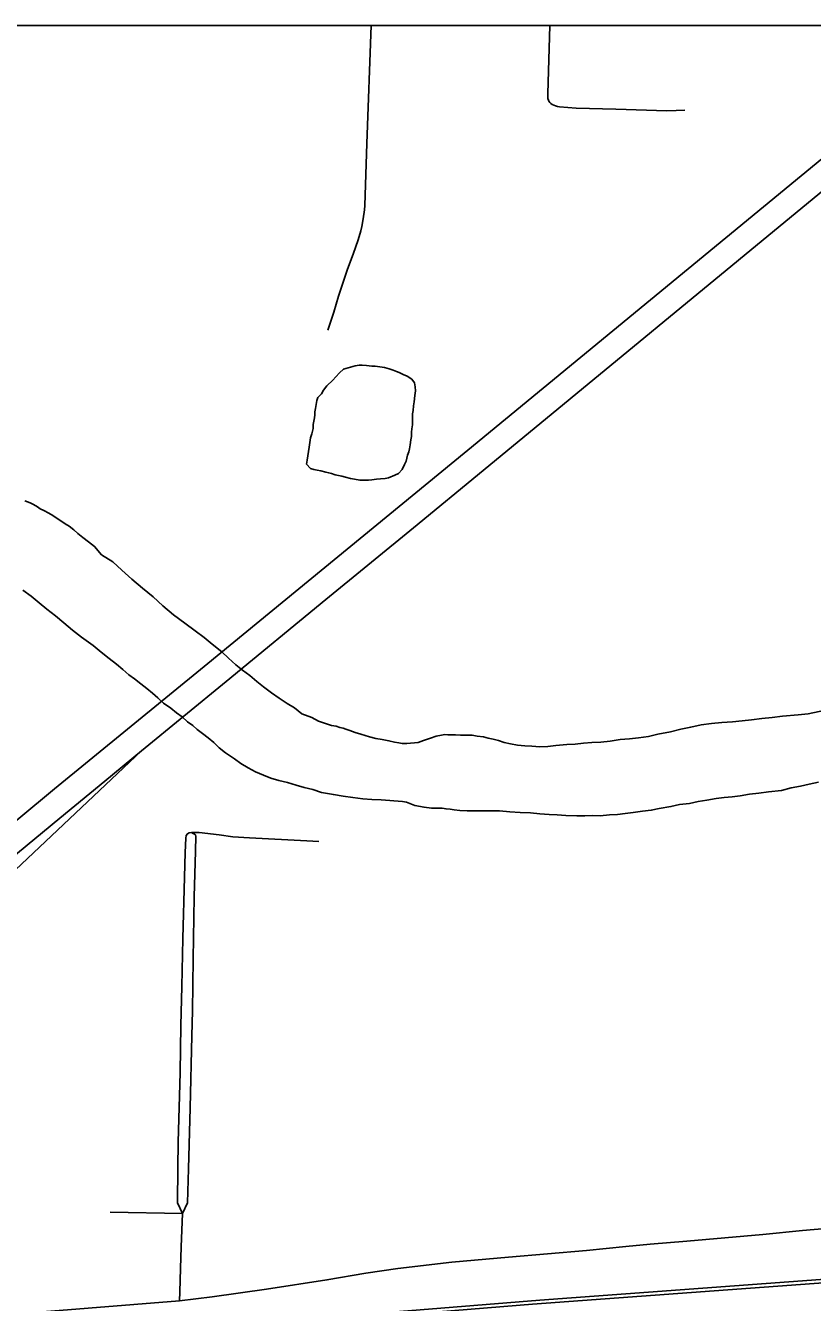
# Model space of a CAD drawing. Extents: x -483 to 680, y 0 to 440.
# Drawn here: x 200.49 to 226.42, y 353.88 to 395.95 of the extents above; entities that cross this region are included whole.
import ezdxf

# ---------------------------------------------------------------- set-up
doc = ezdxf.new("R2010")
doc.units = 0
for name, color, linetype in [('GM_X_City_Street', 7, 'Continuous'), ('GM_X_County_Road', 7, 'Continuous'), ('GM_X_Interchange_Ramps', 7, 'Continuous'), ('GM_X_Major_River', 7, 'Continuous'), ('GM_X_Minor_Lake', 7, 'Continuous'), ('GM_X_Rail_Line', 7, 'Continuous'), ('GM_X_Township_Road', 7, 'Continuous'), ('GM_X_US_Route', 7, 'Continuous'), ('SH_Cut_Line', 7, 'Continuous'), ('SH_Text', 7, 'Continuous')]:
    doc.layers.add(name, color=color, linetype=linetype)

msp = doc.modelspace()

# ---------------------------------------------------------------- linework, layer by layer
at = {"layer": 'GM_X_City_Street'}
msp.add_line((203.277, 356.86), (205.665, 356.814), dxfattribs=at)
for points in [[(205.665, 356.814), (205.499, 357.159), (205.512, 358.317), (205.527, 359.157), (205.585, 361.457), (205.611, 363.006), (205.647, 364.286), (205.679, 365.872), (205.731, 367.893), (205.743, 368.297), (205.755, 368.71), (205.771, 369.176), (205.791, 369.267), (205.829, 369.323), (205.888, 369.355), (205.965, 369.367)], [(205.665, 356.814), (205.83, 357.16), (205.86, 358.278), (205.914, 360.296), (205.97, 362.664), (205.992, 363.492), (206.02, 365.199), (206.054, 367.249), (206.089, 368.752), (206.106, 369.243), (206.098, 369.286), (205.965, 369.367)], [(205.564, 353.935), (205.573, 354.226), (205.597, 354.999), (205.621, 355.715), (205.665, 356.814)]]:
    msp.add_lwpolyline(points, dxfattribs=at)
at = {"layer": 'GM_X_County_Road'}
msp.add_line((197.637, 353.305), (205.564, 353.935), dxfattribs=at)
msp.add_lwpolyline([(205.564, 353.935), (206.643, 354.063), (208.428, 354.314), (210.423, 354.623), (211.709, 354.85), (212.757, 354.996), (214.54, 355.211), (216.405, 355.37), (218.975, 355.594), (220.273, 355.721), (221.078, 355.802), (222.285, 355.9), (224.792, 356.123), (226.091, 356.246), (228.412, 356.45), (229.432, 356.543), (229.691, 356.565)], dxfattribs=at)
at = {"layer": 'GM_X_Interchange_Ramps'}
msp.add_lwpolyline([(198.283, 365.125), (198.404, 365.487), (198.694, 366.182), (199.157, 367.023), (199.968, 367.95), (204.315, 372.051)], dxfattribs=at)
at = {"layer": 'GM_X_Major_River'}
for points in [[(214.656, 372.58), (214.523, 372.583), (214.409, 372.586), (214.314, 372.588), (214.2, 372.572), (214.028, 372.538), (213.836, 372.467), (213.607, 372.397), (213.434, 372.326), (213.053, 372.297), (212.902, 372.301), (212.788, 372.323), (212.656, 372.345), (212.467, 372.388), (212.24, 372.432), (212.032, 372.456), (211.825, 372.518), (211.542, 372.602), (211.353, 372.663), (211.184, 372.724), (211.052, 372.766), (210.958, 372.806), (210.845, 372.828), (210.732, 372.869), (210.58, 372.892), (210.373, 372.954), (210.147, 373.036), (209.922, 373.155), (209.602, 373.277), (209.36, 373.473), (209.117, 373.612), (208.855, 373.79), (208.594, 373.968), (208.333, 374.164), (208.109, 374.341), (207.886, 374.536), (207.644, 374.713), (207.42, 374.89), (207.179, 375.105), (206.956, 375.319), (206.64, 375.574), (206.379, 375.79), (206.081, 376.006), (205.745, 376.262), (205.372, 376.537), (205.019, 376.831), (204.703, 377.124), (204.35, 377.417), (203.996, 377.711), (203.662, 378.005), (203.365, 378.278), (202.991, 378.515), (202.77, 378.787), (202.565, 378.944), (202.378, 379.082), (202.211, 379.219), (202.081, 379.336), (201.932, 379.454), (201.801, 379.533), (201.39, 379.809), (201.259, 379.889), (201.09, 379.969), (200.978, 380.029), (200.884, 380.088), (200.753, 380.167), (200.641, 380.227), (200.471, 380.288)], [(200.471, 380.288), (200.641, 380.227), (200.753, 380.167), (200.884, 380.088), (200.978, 380.029), (201.09, 379.969), (201.259, 379.889), (201.39, 379.809), (201.801, 379.533), (201.932, 379.454), (202.081, 379.336), (202.211, 379.219), (202.378, 379.082), (202.565, 378.944), (202.77, 378.787), (202.991, 378.515), (203.365, 378.278), (203.662, 378.005), (203.996, 377.711), (204.35, 377.417), (204.703, 377.124), (205.019, 376.831), (205.372, 376.537), (205.745, 376.262), (206.081, 376.006), (206.379, 375.79), (206.64, 375.574), (206.956, 375.319), (207.179, 375.105), (207.42, 374.89), (207.644, 374.713), (207.886, 374.536), (208.109, 374.341), (208.333, 374.164), (208.594, 373.968), (208.855, 373.79), (209.117, 373.612), (209.36, 373.473), (209.602, 373.277), (209.922, 373.155), (210.147, 373.036), (210.373, 372.954), (210.58, 372.892), (210.732, 372.869), (210.845, 372.828), (210.958, 372.806), (211.052, 372.766), (211.184, 372.724), (211.353, 372.663), (211.542, 372.602), (211.825, 372.518), (212.032, 372.456), (212.24, 372.432), (212.467, 372.388), (212.656, 372.345), (212.788, 372.323), (212.902, 372.301), (213.053, 372.297), (213.434, 372.326), (213.607, 372.397), (213.836, 372.467), (214.028, 372.538), (214.2, 372.572), (214.314, 372.588), (214.409, 372.586), (214.523, 372.583), (214.656, 372.58)], [(200.398, 377.347), (200.678, 377.15), (200.938, 376.934), (201.199, 376.719), (201.478, 376.503), (201.757, 376.268), (202.036, 376.033), (202.334, 375.797), (202.726, 375.522), (202.986, 375.306), (203.247, 375.091), (203.49, 374.913), (203.694, 374.737), (203.899, 374.561), (204.085, 374.424), (204.29, 374.267), (204.495, 374.109), (204.681, 373.953), (204.848, 373.797), (205.034, 373.621), (205.277, 373.463), (205.463, 373.306), (205.649, 373.169), (205.835, 373.012), (206.003, 372.894), (206.152, 372.757), (206.319, 372.62), (206.506, 372.482), (206.692, 372.326), (206.877, 372.15), (207.082, 371.993), (207.381, 371.795), (207.586, 371.638), (207.829, 371.499), (208.073, 371.36), (208.336, 371.258), (208.581, 371.157), (208.844, 371.075), (209.128, 371.01), (209.411, 370.927), (209.674, 370.845), (209.958, 370.78), (210.24, 370.678), (210.637, 370.611), (210.959, 370.565), (211.281, 370.519), (211.602, 370.473), (211.906, 370.446), (212.209, 370.439), (212.911, 370.383), (213.043, 370.36), (213.325, 370.258), (213.628, 370.194), (213.874, 370.169), (214.064, 370.164), (214.216, 370.16), (214.348, 370.138), (214.481, 370.134), (214.613, 370.112), (214.803, 370.088), (215.049, 370.082), (215.809, 370.081), (216.113, 370.074), (216.454, 370.046), (216.795, 370.019), (217.137, 370.01), (217.44, 369.983), (217.743, 369.957), (218.009, 369.95), (218.293, 369.924), (218.654, 369.915), (218.919, 369.908), (219.186, 369.92), (219.433, 369.914), (219.737, 369.944), (220.003, 369.956), (220.251, 369.988), (220.518, 370.019), (220.823, 370.069), (221.109, 370.099), (221.376, 370.149), (221.757, 370.216), (222.044, 370.284), (222.367, 370.314), (222.654, 370.383), (222.94, 370.433)], [(200.398, 377.347), (200.678, 377.15), (200.938, 376.934), (201.199, 376.719), (201.478, 376.503), (201.757, 376.268), (202.036, 376.033), (202.334, 375.797), (202.726, 375.522), (202.986, 375.306), (203.247, 375.091), (203.49, 374.913), (203.694, 374.737), (203.899, 374.561), (204.085, 374.424), (204.29, 374.267), (204.495, 374.109), (204.681, 373.953), (204.848, 373.797), (205.034, 373.621), (205.277, 373.463), (205.463, 373.306), (205.649, 373.169), (205.835, 373.012), (206.003, 372.894), (206.152, 372.757), (206.319, 372.62), (206.506, 372.482), (206.692, 372.326), (206.877, 372.15), (207.082, 371.993), (207.381, 371.795), (207.586, 371.638), (207.829, 371.499), (208.073, 371.36), (208.336, 371.258), (208.581, 371.157), (208.844, 371.075), (209.128, 371.01), (209.411, 370.927), (209.674, 370.845), (209.958, 370.78), (210.24, 370.678), (210.637, 370.611), (210.959, 370.565), (211.281, 370.519), (211.602, 370.473), (211.906, 370.446), (212.209, 370.439), (212.911, 370.383), (213.043, 370.36), (213.325, 370.258), (213.628, 370.194), (213.874, 370.169), (214.064, 370.164), (214.216, 370.16), (214.348, 370.138), (214.481, 370.134), (214.613, 370.112), (214.803, 370.088), (215.049, 370.082), (215.809, 370.081), (216.113, 370.074), (216.454, 370.046), (216.795, 370.019), (217.137, 370.01), (217.44, 369.983), (217.743, 369.957), (218.009, 369.95), (218.293, 369.924), (218.654, 369.915), (218.919, 369.908), (219.186, 369.92), (219.433, 369.914), (219.737, 369.944), (220.003, 369.956), (220.251, 369.988), (220.518, 370.019), (220.823, 370.069), (221.109, 370.099), (221.376, 370.149), (221.757, 370.216), (222.044, 370.284), (222.367, 370.314), (222.654, 370.383), (222.94, 370.433)], [(227.004, 373.425), (226.278, 373.273), (225.954, 373.243), (225.44, 373.199), (225.097, 373.151), (224.755, 373.121), (224.412, 373.073), (224.107, 373.043), (223.783, 373.013), (223.441, 372.984), (223.098, 372.954), (222.755, 372.906), (222.412, 372.839), (222.087, 372.771), (221.743, 372.685), (221.323, 372.601), (221.017, 372.532), (220.693, 372.484), (220.389, 372.453), (220.084, 372.423), (219.76, 372.374), (219.455, 372.344), (219.151, 372.333), (218.884, 372.302), (218.599, 372.271), (218.333, 372.259), (217.971, 372.23), (217.704, 372.198), (217.438, 372.186), (217.173, 372.212), (216.945, 372.218), (216.699, 372.243), (216.472, 372.287), (216.264, 372.33), (216.076, 372.392), (215.906, 372.434), (215.736, 372.476), (215.585, 372.518), (215.377, 372.542), (215.206, 372.566), (215.017, 372.57), (214.827, 372.575), (214.656, 372.58)], [(214.656, 372.58), (214.827, 372.575), (215.017, 372.57), (215.206, 372.566), (215.377, 372.542), (215.585, 372.518), (215.736, 372.476), (215.906, 372.434), (216.076, 372.392), (216.264, 372.33), (216.472, 372.287), (216.699, 372.243), (216.945, 372.218), (217.173, 372.212), (217.438, 372.186), (217.704, 372.198), (217.971, 372.23), (218.333, 372.259), (218.599, 372.271), (218.884, 372.302), (219.151, 372.333), (219.455, 372.344), (219.76, 372.374), (220.084, 372.423), (220.389, 372.453), (220.693, 372.484), (221.017, 372.532), (221.323, 372.601), (221.743, 372.685), (222.087, 372.771), (222.412, 372.839), (222.755, 372.906), (223.098, 372.954), (223.441, 372.984), (223.783, 373.013), (224.107, 373.043), (224.412, 373.073), (224.755, 373.121), (225.097, 373.151), (225.44, 373.199), (225.954, 373.243), (226.278, 373.273), (227.004, 373.425)], [(222.94, 370.433), (223.245, 370.482), (223.512, 370.513), (223.779, 370.544), (224.045, 370.576), (224.351, 370.625), (224.655, 370.655), (224.979, 370.704), (225.398, 370.75), (225.723, 370.837), (226.028, 370.886), (226.315, 370.955), (226.621, 371.023)], [(222.94, 370.433), (223.245, 370.482), (223.512, 370.513), (223.779, 370.544), (224.045, 370.576), (224.351, 370.625), (224.655, 370.655), (224.979, 370.704), (225.398, 370.75), (225.723, 370.837), (226.028, 370.886), (226.315, 370.955), (226.621, 371.023)]]:
    msp.add_lwpolyline(points, dxfattribs=at)
at = {"layer": 'GM_X_Minor_Lake'}
for points in [[(210.971, 384.628), (210.833, 384.508), (210.716, 384.378), (210.618, 384.266), (210.424, 384.081), (210.306, 383.932), (210.246, 383.82), (210.129, 383.69), (210.089, 383.596), (210.066, 383.464), (210.044, 383.331), (210.022, 383.218), (210.02, 383.123), (210.017, 383.028), (209.995, 382.915), (209.974, 382.801), (209.97, 382.669), (209.928, 382.499), (209.887, 382.367), (209.864, 382.215), (209.841, 382.064), (209.818, 381.913), (209.773, 381.629), (209.751, 381.497), (209.881, 381.36), (209.993, 381.32), (210.107, 381.298), (210.22, 381.276), (210.39, 381.234), (210.485, 381.212), (210.579, 381.191), (210.692, 381.15), (210.805, 381.128), (210.919, 381.106), (211.032, 381.065), (211.202, 381.023), (211.334, 381.001), (211.504, 380.977), (211.694, 380.973), (211.789, 380.97), (211.904, 380.986), (212.056, 381.001), (212.189, 381.017), (212.342, 381.032), (212.456, 381.048), (212.667, 381.138), (212.782, 381.192), (212.9, 381.322), (212.98, 381.491), (213.04, 381.603), (213.082, 381.792), (213.123, 381.905), (213.144, 381.999), (213.167, 382.132), (213.19, 382.302), (213.212, 382.415), (213.215, 382.548), (213.218, 382.662), (213.24, 382.795), (213.243, 382.908), (213.246, 383.022), (213.249, 383.155), (213.271, 383.269), (213.275, 383.42), (213.297, 383.553), (213.322, 383.761), (213.344, 383.912), (213.329, 384.046), (213.313, 384.179), (213.221, 384.295), (213.071, 384.394), (212.94, 384.454), (212.809, 384.515), (212.715, 384.555), (212.602, 384.596), (212.47, 384.637), (212.319, 384.679), (212.167, 384.702), (212.016, 384.725), (211.902, 384.728), (211.732, 384.751), (211.58, 384.755), (211.485, 384.757), (211.352, 384.742), (210.971, 384.628)], [(210.971, 384.628), (210.833, 384.508), (210.716, 384.378), (210.618, 384.266), (210.424, 384.081), (210.306, 383.932), (210.246, 383.82), (210.129, 383.69), (210.089, 383.596), (210.066, 383.464), (210.044, 383.331), (210.022, 383.218), (210.02, 383.123), (210.017, 383.028), (209.995, 382.915), (209.974, 382.801), (209.97, 382.669), (209.928, 382.499), (209.887, 382.367), (209.864, 382.215), (209.841, 382.064), (209.818, 381.913), (209.773, 381.629), (209.751, 381.497), (209.881, 381.36), (209.993, 381.32), (210.107, 381.298), (210.22, 381.276), (210.39, 381.234), (210.485, 381.212), (210.579, 381.191), (210.692, 381.15), (210.805, 381.128), (210.919, 381.106), (211.032, 381.065), (211.202, 381.023), (211.334, 381.001), (211.504, 380.977), (211.694, 380.973), (211.789, 380.97), (211.904, 380.986), (212.056, 381.001), (212.189, 381.017)], [(212.189, 381.017), (212.342, 381.032), (212.456, 381.048), (212.667, 381.138), (212.782, 381.192), (212.9, 381.322), (212.98, 381.491), (213.04, 381.603), (213.082, 381.792), (213.123, 381.905), (213.144, 381.999), (213.167, 382.132), (213.19, 382.302), (213.212, 382.415), (213.215, 382.548), (213.218, 382.662), (213.24, 382.795), (213.243, 382.908), (213.246, 383.022), (213.249, 383.155), (213.271, 383.269), (213.275, 383.42), (213.297, 383.553), (213.322, 383.761), (213.344, 383.912), (213.329, 384.046), (213.313, 384.179), (213.221, 384.295), (213.071, 384.394), (212.94, 384.454), (212.809, 384.515), (212.715, 384.555), (212.602, 384.596), (212.47, 384.637), (212.319, 384.679), (212.167, 384.702), (212.016, 384.725), (211.902, 384.728), (211.732, 384.751), (211.58, 384.755), (211.485, 384.757), (211.352, 384.742), (210.971, 384.628)]]:
    msp.add_lwpolyline(points, dxfattribs=at)
at = {"layer": 'GM_X_Rail_Line'}
for points in [[(192.002, 351.898), (217.44, 353.96), (247.719, 356.19), (265.52, 357.763), (271.346, 358.204), (275.686, 358.582), (279.482, 359.105), (282.993, 359.77), (284.746, 360.25), (290.709, 361.561), (295.027, 362.596), (299.03, 363.462), (304.742, 364.758), (307.834, 365.462), (310.741, 366.066), (314.003, 366.596), (317.177, 366.86), (319.571, 366.986), (330.057, 366.697), (343.63, 366.245), (363.661, 365.604), (385.277, 364.912), (385.608, 364.901)], [(192.012, 351.774), (217.193, 353.826), (247.729, 356.066), (265.613, 357.65), (271.48, 358.071), (275.702, 358.458), (279.502, 358.983), (283.021, 359.649), (284.775, 360.129), (290.737, 361.44), (295.055, 362.475), (299.057, 363.34), (304.769, 364.637), (307.861, 365.341), (310.764, 365.944), (314.018, 366.472), (317.185, 366.736), (319.573, 366.862), (330.054, 366.573), (343.626, 366.12), (363.658, 365.479), (385.273, 364.788), (385.608, 364.776)]]:
    msp.add_lwpolyline(points, dxfattribs=at)
at = {"layer": 'GM_X_Township_Road'}
for points in [[(210.457, 385.912), (210.65, 386.503), (210.809, 387.039), (211.106, 387.923), (211.294, 388.417), (211.457, 388.886), (211.544, 389.184), (211.573, 389.334), (211.617, 389.578), (211.662, 389.873), (211.672, 390.026), (211.735, 392.063), (211.887, 395.95)], [(222.219, 393.166), (221.935, 393.151), (221.625, 393.145), (219.947, 393.195), (218.636, 393.232), (218.09, 393.267), (218.02, 393.278), (217.953, 393.299), (217.896, 393.321), (217.842, 393.353), (217.802, 393.38), (217.767, 393.412), (217.741, 393.456), (217.721, 393.496), (217.704, 393.544), (217.699, 393.603), (217.703, 393.704), (217.769, 395.95)], [(205.965, 369.367), (206.218, 369.368), (206.874, 369.286), (207.324, 369.224), (207.873, 369.188), (209.761, 369.084), (210.162, 369.072)]]:
    msp.add_lwpolyline(points, dxfattribs=at)
at = {"layer": 'GM_X_US_Route'}
msp.add_line((204.315, 372.051), (207.104, 374.34), dxfattribs=at)
for points in [[(206.38, 374.838), (215.072, 381.962), (232.066, 395.95)], [(207.104, 374.34), (210.386, 377.035), (213.272, 379.399), (215.577, 381.295), (226.858, 390.579), (231.856, 394.683), (233.393, 395.95)], [(182.41, 354.363), (182.75, 354.826), (183.375, 355.533), (184.065, 356.256), (184.928, 357.07), (185.964, 357.991), (187.345, 359.158), (190.946, 362.183), (192.796, 363.66), (194.119, 364.715), (201.451, 370.798), (206.38, 374.838)], [(194.608, 364.066), (195.997, 365.216), (200.227, 368.686), (201.619, 369.833), (203.107, 371.058), (204.315, 372.051)]]:
    msp.add_lwpolyline(points, dxfattribs=at)
at = {"layer": 'SH_Cut_Line'}
msp.add_lwpolyline([(385.608, 55.95), (385.608, 395.95), (45.608, 395.95), (45.608, 281.486), (47.873, 281.454), (57.759, 281.293), (64.783, 281.226), (67.114, 281.188), (73.333, 281.086), (75.975, 281.043), (77.151, 281.034), (77.105, 279.466), (77.065, 275.738), (77.043, 273.874), (76.996, 269.37), (76.941, 265.642), (76.868, 261.138), (76.791, 256.013), (76.689, 249.801), (76.636, 246.539)], dxfattribs=at)
at = {"layer": 'SH_Text'}
msp.add_lwpolyline([(45.608, 395.95), (385.608, 395.95), (385.608, 55.95), (45.608, 55.95)], close=True, dxfattribs=at)

doc.saveas('drawing.dxf')
